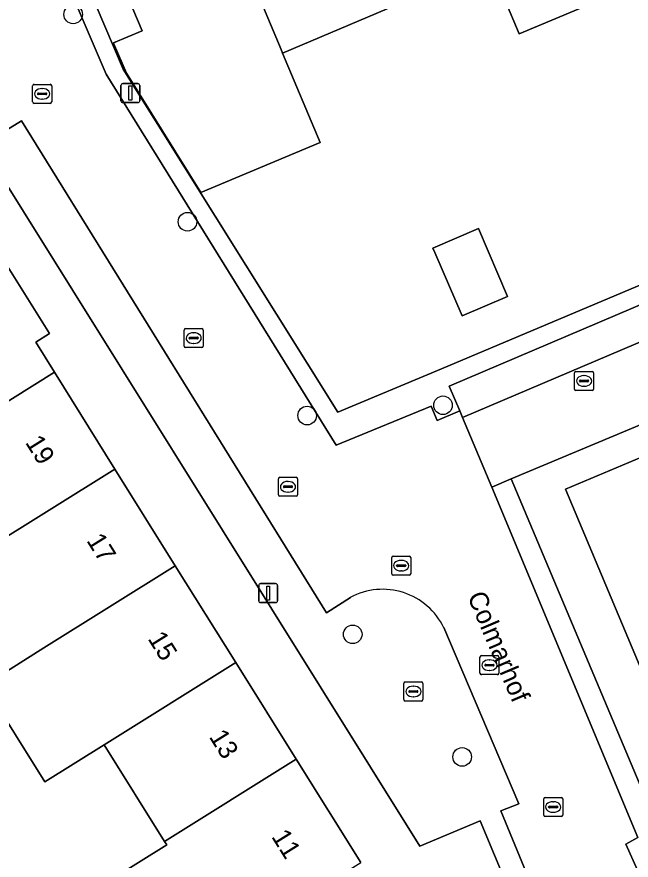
# Model space of a CAD drawing. Extents: x 157767 to 159172, y 387839 to 389425.
# Drawn here: x 158861.16 to 158893.48, y 388142.97 to 388187.33 of the extents above; entities that cross this region are included whole.
import ezdxf

# ---------------------------------------------------------------- set-up
doc = ezdxf.new("R2010")
doc.units = 0
for name, color, linetype in [('IMGEO_Boom', 7, 'Continuous'), ('IMGEO_Erf', 7, 'Continuous'), ('IMGEO_Kolk', 7, 'Continuous'), ('IMGEO_Lichtmast', 7, 'Continuous'), ('IMGEO_Openbare_ruimte_label', 7, 'Continuous'), ('IMGEO_Pand', 7, 'Continuous'), ('IMGEO_Pand_nummerreeks', 7, 'Continuous'), ('IMGEO_Parkeervlak_open', 7, 'Continuous'), ('IMGEO_Rijbaan_lokaal_open', 7, 'Continuous'), ('IMGEO_Rioolput', 7, 'Continuous'), ('IMGEO_Voetpad_open', 7, 'Continuous')]:
    doc.layers.add(name, color=color, linetype=linetype)

msp = doc.modelspace()

# ---------------------------------------------------------------- linework, layer by layer
at = {"layer": 'IMGEO_Boom'}
for centre in [(158864.12, 388187.461), (158870.135, 388176.553), (158883.577, 388166.9), (158876.429, 388166.359), (158878.827, 388154.851), (158884.584, 388148.404)]:
    msp.add_circle(centre, 0.489, dxfattribs=at)
at = {"layer": 'IMGEO_Erf'}
for points in [[(158925.02, 388189.81), (158923.137, 388194.275), (158928.69, 388196.617), (158929.416, 388194.895), (158930.023, 388195.151), (158931.193, 388192.376), (158932.437, 388189.427), (158933.336, 388189.68), (158930.878, 388195.512), (158924.499, 388210.646), (158920.544, 388220.031), (158862.104, 388195.493), (158862.893, 388193.639), (158866.747, 388184.586), (158878.046, 388166.529), (158883.494, 388168.825), (158913.189, 388181.338), (158911.519, 388185.296), (158913.943, 388186.318), (158916.311, 388187.317), (158917.981, 388183.359), (158921.197, 388184.715), (158926.277, 388186.829)], [(158885.44, 388176.196), (158886.975, 388172.629), (158884.581, 388171.599), (158883.146, 388174.933), (158883.046, 388175.166)]]:
    msp.add_lwpolyline(points, close=True, dxfattribs=at)
for points in [[(158880.645, 388187.747), (158875.134, 388185.422), (158877.114, 388180.728), (158870.829, 388178.088), (158866.917, 388184.362), (158866.295, 388185.821), (158866.235, 388185.962), (158867.752, 388186.602), (158866.144, 388190.415)], [(158893.157, 388188.789), (158887.59, 388186.441), (158886.073, 388190.037)], [(158899.188, 388112.326), (158885.534, 388145.037), (158882.366, 388143.71), (158856.305, 388185.398), (158855.965, 388185.942), (158854.016, 388186.593), (158852.533, 388185.971), (158829.479, 388176.293)], [(158935.912, 388183.417), (158887.168, 388163.025), (158895.437, 388143.373)], [(158860.686, 388174.183), (158862.878, 388170.674), (158862.146, 388170.217), (158863.133, 388168.637), (158866.312, 388163.548), (158869.491, 388158.459), (158872.67, 388153.37), (158875.849, 388148.282), (158879.246, 388142.843)], [(158894.043, 388152.934), (158890.015, 388162.484), (158895.679, 388164.873)], [(158866.199, 388142.002), (158869.041, 388143.776), (158868.928, 388143.957), (158865.749, 388149.046), (158862.62, 388147.091), (158859.44, 388152.179)]]:
    msp.add_lwpolyline(points, dxfattribs=at)
at = {"layer": 'IMGEO_Kolk'}
for p, q in [((158861.988, 388182.856), (158861.988, 388183.708)), ((158862.063, 388183.782), (158862.915, 388183.782)), ((158862.476, 388183.562), (158862.501, 388183.562)), ((158862.989, 388183.708), (158862.989, 388182.856)), ((158862.247, 388183.276), (158862.247, 388183.288)), ((158862.685, 388183.239), (158862.287, 388183.239)), ((158862.29, 388183.325), (158862.688, 388183.325)), ((158862.731, 388183.288), (158862.731, 388183.276)), ((158862.915, 388182.782), (158862.063, 388182.782)), ((158862.499, 388183.002), (158862.474, 388183.002)), ((158869.96, 388170.007), (158869.96, 388170.859)), ((158870.035, 388170.933), (158870.887, 388170.933)), ((158870.448, 388170.713), (158870.473, 388170.713)), ((158870.961, 388170.859), (158870.961, 388170.007)), ((158870.219, 388170.427), (158870.219, 388170.439)), ((158870.657, 388170.39), (158870.259, 388170.39)), ((158870.262, 388170.476), (158870.66, 388170.476)), ((158870.703, 388170.439), (158870.703, 388170.427)), ((158870.887, 388169.933), (158870.035, 388169.933)), ((158870.471, 388170.153), (158870.446, 388170.153)), ((158890.498, 388167.753), (158890.498, 388168.605)), ((158890.573, 388168.679), (158891.425, 388168.679)), ((158891.499, 388168.605), (158891.499, 388167.753)), ((158890.757, 388168.173), (158890.757, 388168.185)), ((158891.195, 388168.136), (158890.797, 388168.136)), ((158890.8, 388168.222), (158891.198, 388168.222)), ((158890.986, 388168.459), (158891.011, 388168.459)), ((158891.241, 388168.185), (158891.241, 388168.173)), ((158891.425, 388167.679), (158890.573, 388167.679)), ((158891.009, 388167.899), (158890.984, 388167.899)), ((158880.879, 388158.038), (158880.879, 388158.89)), ((158880.954, 388158.964), (158881.806, 388158.964)), ((158881.367, 388158.744), (158881.392, 388158.744)), ((158881.88, 388158.89), (158881.88, 388158.038)), ((158881.138, 388158.458), (158881.138, 388158.47)), ((158881.576, 388158.421), (158881.178, 388158.421)), ((158881.181, 388158.507), (158881.579, 388158.507)), ((158881.622, 388158.47), (158881.622, 388158.458)), ((158881.806, 388157.964), (158880.954, 388157.964)), ((158881.39, 388158.184), (158881.365, 388158.184)), ((158888.875, 388145.342), (158888.875, 388146.194)), ((158888.95, 388146.268), (158889.802, 388146.268)), ((158889.363, 388146.048), (158889.388, 388146.048)), ((158889.876, 388146.194), (158889.876, 388145.342)), ((158889.134, 388145.762), (158889.134, 388145.774)), ((158889.572, 388145.725), (158889.174, 388145.725)), ((158889.177, 388145.811), (158889.575, 388145.811)), ((158889.386, 388145.488), (158889.361, 388145.488)), ((158889.618, 388145.774), (158889.618, 388145.762)), ((158889.802, 388145.268), (158888.95, 388145.268))]:
    msp.add_line(p, q, dxfattribs=at)
for points in [[(158861.988, 388182.856), (158861.988, 388183.708)], [(158862.063, 388183.782), (158862.915, 388183.782)], [(158862.989, 388183.708), (158862.989, 388182.856)], [(158862.915, 388182.782), (158862.063, 388182.782)], [(158869.96, 388170.007), (158869.96, 388170.859)], [(158870.035, 388170.933), (158870.887, 388170.933)], [(158870.961, 388170.859), (158870.961, 388170.007)], [(158870.887, 388169.933), (158870.035, 388169.933)], [(158890.498, 388167.753), (158890.498, 388168.605)], [(158890.573, 388168.679), (158891.425, 388168.679)], [(158891.499, 388168.605), (158891.499, 388167.753)], [(158891.425, 388167.679), (158890.573, 388167.679)], [(158880.879, 388158.038), (158880.879, 388158.89)], [(158880.954, 388158.964), (158881.806, 388158.964)], [(158881.88, 388158.89), (158881.88, 388158.038)], [(158881.806, 388157.964), (158880.954, 388157.964)], [(158888.875, 388145.342), (158888.875, 388146.194)], [(158888.95, 388146.268), (158889.802, 388146.268)], [(158889.876, 388146.194), (158889.876, 388145.342)], [(158889.802, 388145.268), (158888.95, 388145.268)]]:
    msp.add_lwpolyline(points, dxfattribs=at)
for centre, radius, start, end in [((158862.065, 388183.706), 0.0765, 91.552, 178.448), ((158862.065, 388183.706), 0.0765, 91.552, 178.448), ((158862.913, 388183.706), 0.0765, 1.552, 88.448), ((158862.913, 388183.706), 0.0765, 1.552, 88.448), ((158862.287, 388183.285), 0.0403, 85.8775, 175.7526), ((158862.284, 388183.275), 0.0366, 178.938, 274.7102), ((158862.688, 388183.282), 0.043, 264.8664, 352.4533), ((158862.692, 388183.287), 0.0386, 1.7309, 96.639), ((158862.065, 388182.858), 0.0765, 181.552, 268.448), ((158862.065, 388182.858), 0.0765, 181.552, 268.448), ((158862.913, 388182.858), 0.0765, 271.552, 358.448), ((158862.913, 388182.858), 0.0765, 271.552, 358.448), ((158870.037, 388170.857), 0.0765, 91.552, 178.448), ((158870.037, 388170.857), 0.0765, 91.552, 178.448), ((158870.885, 388170.857), 0.0765, 1.552, 88.448), ((158870.885, 388170.857), 0.0765, 1.552, 88.448), ((158870.259, 388170.436), 0.0403, 85.8775, 175.7526), ((158870.256, 388170.426), 0.0366, 178.938, 274.7102), ((158870.66, 388170.433), 0.043, 264.8664, 352.4533), ((158870.664, 388170.438), 0.0386, 1.7309, 96.639), ((158870.037, 388170.009), 0.0765, 181.552, 268.448), ((158870.037, 388170.009), 0.0765, 181.552, 268.448), ((158870.885, 388170.009), 0.0765, 271.552, 358.448), ((158870.885, 388170.009), 0.0765, 271.552, 358.448), ((158890.575, 388168.603), 0.0765, 91.552, 178.448), ((158890.575, 388168.603), 0.0765, 91.552, 178.448), ((158891.423, 388168.603), 0.0765, 1.552, 88.448), ((158891.423, 388168.603), 0.0765, 1.552, 88.448), ((158890.797, 388168.182), 0.0403, 85.8775, 175.7526), ((158890.794, 388168.172), 0.0366, 178.938, 274.7102), ((158891.198, 388168.179), 0.043, 264.8664, 352.4533), ((158891.202, 388168.184), 0.0386, 1.7309, 96.639), ((158890.575, 388167.755), 0.0765, 181.552, 268.448), ((158890.575, 388167.755), 0.0765, 181.552, 268.448), ((158891.423, 388167.755), 0.0765, 271.552, 358.448), ((158891.423, 388167.755), 0.0765, 271.552, 358.448), ((158880.956, 388158.888), 0.0765, 91.552, 178.448), ((158880.956, 388158.888), 0.0765, 91.552, 178.448), ((158881.804, 388158.888), 0.0765, 1.552, 88.448), ((158881.804, 388158.888), 0.0765, 1.552, 88.448), ((158881.178, 388158.467), 0.0403, 85.8775, 175.7526), ((158881.175, 388158.457), 0.0366, 178.938, 274.7102), ((158881.579, 388158.464), 0.043, 264.8664, 352.4533), ((158881.583, 388158.469), 0.0386, 1.7309, 96.639), ((158880.956, 388158.04), 0.0765, 181.552, 268.448), ((158880.956, 388158.04), 0.0765, 181.552, 268.448), ((158881.804, 388158.04), 0.0765, 271.552, 358.448), ((158881.804, 388158.04), 0.0765, 271.552, 358.448), ((158888.952, 388146.192), 0.0765, 91.552, 178.448), ((158888.952, 388146.192), 0.0765, 91.552, 178.448), ((158889.8, 388146.192), 0.0765, 1.552, 88.448), ((158889.8, 388146.192), 0.0765, 1.552, 88.448), ((158889.174, 388145.771), 0.0403, 85.8775, 175.7526), ((158889.171, 388145.761), 0.0366, 178.938, 274.7102), ((158889.575, 388145.768), 0.043, 264.8664, 352.4533), ((158889.579, 388145.773), 0.0386, 1.7309, 96.639), ((158888.952, 388145.344), 0.0765, 181.552, 268.448), ((158888.952, 388145.344), 0.0765, 181.552, 268.448), ((158889.8, 388145.344), 0.0765, 271.552, 358.448), ((158889.8, 388145.344), 0.0765, 271.552, 358.448)]:
    msp.add_arc(centre, radius, start, end, dxfattribs=at)
for centre, major_axis, ratio, start_param, end_param in [((158862.475, 388183.282), (-0.387, 0.002), 0.722429, 4.712389, 7.853982), ((158862.5, 388183.282), (-0.39, 0.002), 0.717154, 1.570796, 4.712389), ((158870.447, 388170.433), (-0.387, 0.002), 0.722429, 4.712389, 7.853982), ((158870.472, 388170.433), (-0.39, 0.002), 0.717154, 1.570796, 4.712389), ((158890.985, 388168.179), (-0.387, 0.002), 0.722429, 4.712389, 7.853982), ((158891.01, 388168.179), (-0.39, 0.002), 0.717154, 1.570796, 4.712389), ((158881.366, 388158.464), (-0.387, 0.002), 0.722429, 4.712389, 7.853982), ((158881.391, 388158.464), (-0.39, 0.002), 0.717154, 1.570796, 4.712389), ((158889.362, 388145.768), (-0.387, 0.002), 0.722429, 4.712389, 7.853982), ((158889.387, 388145.768), (-0.39, 0.002), 0.717154, 1.570796, 4.712389)]:
    msp.add_ellipse(centre, major_axis=major_axis, ratio=ratio, start_param=start_param, end_param=end_param, dxfattribs=at)
at = {"layer": 'IMGEO_Lichtmast'}
for p, q in [((158866.634, 388182.922), (158866.634, 388183.722)), ((158866.634, 388183.722), (158866.634, 388182.922)), ((158866.734, 388183.822), (158867.524, 388183.822)), ((158867.524, 388183.822), (158866.734, 388183.822)), ((158867.624, 388183.722), (158867.624, 388182.922)), ((158867.624, 388182.922), (158867.624, 388183.722)), ((158867.524, 388182.822), (158866.734, 388182.822)), ((158866.734, 388182.822), (158867.524, 388182.822)), ((158873.882, 388156.618), (158873.882, 388157.418)), ((158873.882, 388157.418), (158873.882, 388156.618)), ((158873.982, 388157.518), (158874.772, 388157.518)), ((158874.772, 388157.518), (158873.982, 388157.518)), ((158874.872, 388157.418), (158874.872, 388156.618)), ((158874.872, 388156.618), (158874.872, 388157.418)), ((158874.772, 388156.518), (158873.982, 388156.518)), ((158873.982, 388156.518), (158874.772, 388156.518))]:
    msp.add_line(p, q, dxfattribs=at)
for points in [[(158867.054, 388183.697), (158867.204, 388183.697), (158867.204, 388182.947), (158867.054, 388182.947), (158867.054, 388183.697)], [(158874.302, 388157.393), (158874.452, 388157.393), (158874.452, 388156.643), (158874.302, 388156.643), (158874.302, 388157.393)]]:
    msp.add_lwpolyline(points, dxfattribs=at)
for centre, start, end in [((158866.734, 388183.722), 90, 180), ((158866.734, 388183.722), 90, 180), ((158867.524, 388183.722), 0, 90), ((158867.524, 388183.722), 360, 90), ((158866.734, 388182.922), 180, 270), ((158866.734, 388182.922), 180, 270), ((158867.524, 388182.922), 270, 0), ((158867.524, 388182.922), 270, 0), ((158873.982, 388157.418), 90, 180), ((158873.982, 388157.418), 90, 180), ((158874.772, 388157.418), 0, 90), ((158874.772, 388157.418), 360, 90), ((158873.982, 388156.618), 180, 270), ((158873.982, 388156.618), 180, 270), ((158874.772, 388156.618), 270, 0), ((158874.772, 388156.618), 270, 0)]:
    msp.add_arc(centre, 0.1, start, end, dxfattribs=at)
at = {"layer": 'IMGEO_Pand'}
for points in [[(158888.601, 388199.889), (158884.932, 388198.341), (158883.056, 388197.55), (158886.178, 388190.081), (158886.073, 388190.037), (158887.59, 388186.441), (158893.157, 388188.789), (158891.64, 388192.385), (158891.72, 388192.419)], [(158875.134, 388185.422), (158880.645, 388187.747), (158880.574, 388187.92), (158877.519, 388195.214), (158874.031, 388193.743), (158871.742, 388199.169), (158869.736, 388198.323), (158871.942, 388193.052), (158875.06, 388185.607)], [(158871.942, 388193.052), (158869.736, 388198.323), (158867.55, 388197.401), (158869.839, 388191.974), (158866.144, 388190.415), (158867.752, 388186.602), (158866.235, 388185.962), (158866.295, 388185.821), (158866.917, 388184.362), (158870.829, 388178.088), (158877.114, 388180.728), (158875.134, 388185.422), (158875.06, 388185.607)], [(158885.44, 388176.196), (158883.046, 388175.166), (158883.146, 388174.933), (158884.581, 388171.599), (158886.975, 388172.629)], [(158860.686, 388174.183), (158848.411, 388166.513), (158849.882, 388164.156), (158852.304, 388165.669), (158854.011, 388162.937), (158856.212, 388164.312), (158863.133, 388168.637), (158862.146, 388170.217), (158862.878, 388170.674)], [(158866.312, 388163.548), (158863.133, 388168.637), (158856.212, 388164.312), (158859.391, 388159.224)], [(158899.706, 388155.323), (158895.679, 388164.873), (158890.015, 388162.484), (158894.043, 388152.934), (158894.384, 388153.078), (158894.008, 388153.972), (158896.11, 388154.856), (158896.485, 388153.964)], [(158869.491, 388158.459), (158866.312, 388163.548), (158859.391, 388159.224), (158857.081, 388157.781), (158858.744, 388155.12), (158860.261, 388152.692), (158862.57, 388154.135)], [(158869.491, 388158.459), (158862.57, 388154.135), (158860.261, 388152.692), (158859.44, 388152.179), (158862.62, 388147.091), (158865.749, 388149.046), (158872.67, 388153.37)], [(158865.749, 388149.046), (158868.928, 388143.957), (158875.849, 388148.282), (158872.67, 388153.37)], [(158868.928, 388143.957), (158869.041, 388143.776), (158866.199, 388142.002), (158870.051, 388135.836), (158873.224, 388137.82), (158872.657, 388138.727), (158875.006, 388140.194), (158879.246, 388142.843), (158875.849, 388148.282)]]:
    msp.add_lwpolyline(points, close=True, dxfattribs=at)
at = {"layer": 'IMGEO_Parkeervlak_open'}
msp.add_lwpolyline([(158884.607, 388166.263), (158909.272, 388176.746), (158908.57, 388178.403), (158883.896, 388167.906), (158884.461, 388166.613)], close=True, dxfattribs=at)
at = {"layer": 'IMGEO_Rijbaan_lokaal_open'}
for points in [[(158932.437, 388189.427), (158926.277, 388186.829), (158921.197, 388184.715), (158917.981, 388183.359), (158915.647, 388182.375), (158913.189, 388181.338), (158883.494, 388168.825), (158878.046, 388166.529), (158866.747, 388184.586), (158862.893, 388193.639)], [(158863.651, 388189.495), (158865.858, 388184.316), (158877.965, 388164.8), (158882.956, 388166.846), (158883.272, 388166.106), (158884.461, 388166.613), (158883.896, 388167.906), (158908.57, 388178.403), (158909.272, 388176.746), (158884.607, 388166.263), (158886.139, 388162.594), (158887.168, 388163.025), (158935.912, 388183.417), (158933.336, 388189.68)], [(158883.619, 388155.202), (158887.563, 388145.935), (158886.614, 388145.566), (158891.198, 388134.449), (158892.048, 388134.789), (158896.832, 388123.441), (158896.022, 388123.072), (158900.257, 388112.735), (158904.235, 388114.372), (158903.356, 388116.731), (158905.015, 388117.459), (158896.106, 388138.55), (158895.646, 388138.344), (158893.199, 388143.813), (158893.829, 388144.172), (158886.139, 388162.594), (158884.607, 388166.263), (158884.461, 388166.613), (158883.272, 388166.106), (158882.956, 388166.846), (158877.965, 388164.8), (158865.858, 388184.316), (158863.651, 388189.495)], [(158861.892, 388188.966), (158857.294, 388186.021), (158860.341, 388181.222), (158861.401, 388181.861), (158877.452, 388155.986), (158878.702, 388156.794)]]:
    msp.add_lwpolyline(points, dxfattribs=at)
msp.add_arc((158880.397, 388153.641), 3.58, 25.8467, 118.272, dxfattribs=at)
at = {"layer": 'IMGEO_Rioolput'}
for p, q in [((158874.92, 388162.186), (158874.92, 388163.038)), ((158874.995, 388163.112), (158875.847, 388163.112)), ((158875.408, 388162.892), (158875.433, 388162.892)), ((158875.921, 388163.038), (158875.921, 388162.186)), ((158875.179, 388162.606), (158875.179, 388162.618)), ((158875.617, 388162.569), (158875.219, 388162.569)), ((158875.222, 388162.655), (158875.62, 388162.655)), ((158875.431, 388162.332), (158875.406, 388162.332)), ((158875.663, 388162.618), (158875.663, 388162.606)), ((158875.847, 388162.112), (158874.995, 388162.112)), ((158885.521, 388152.804), (158885.521, 388153.656)), ((158885.596, 388153.73), (158886.448, 388153.73)), ((158886.009, 388153.51), (158886.034, 388153.51)), ((158886.522, 388153.656), (158886.522, 388152.804)), ((158885.78, 388153.224), (158885.78, 388153.236)), ((158886.218, 388153.187), (158885.82, 388153.187)), ((158885.823, 388153.273), (158886.221, 388153.273)), ((158886.032, 388152.95), (158886.007, 388152.95)), ((158886.264, 388153.236), (158886.264, 388153.224)), ((158886.448, 388152.73), (158885.596, 388152.73)), ((158881.519, 388151.418), (158881.519, 388152.27)), ((158881.594, 388152.344), (158882.446, 388152.344)), ((158882.007, 388152.124), (158882.032, 388152.124)), ((158882.52, 388152.27), (158882.52, 388151.418)), ((158881.778, 388151.838), (158881.778, 388151.85)), ((158882.216, 388151.801), (158881.818, 388151.801)), ((158881.821, 388151.887), (158882.219, 388151.887)), ((158882.262, 388151.85), (158882.262, 388151.838)), ((158882.446, 388151.344), (158881.594, 388151.344)), ((158882.03, 388151.564), (158882.005, 388151.564))]:
    msp.add_line(p, q, dxfattribs=at)
for points in [[(158874.92, 388162.186), (158874.92, 388163.038)], [(158874.995, 388163.112), (158875.847, 388163.112)], [(158875.921, 388163.038), (158875.921, 388162.186)], [(158875.847, 388162.112), (158874.995, 388162.112)], [(158885.521, 388152.804), (158885.521, 388153.656)], [(158885.596, 388153.73), (158886.448, 388153.73)], [(158886.522, 388153.656), (158886.522, 388152.804)], [(158886.448, 388152.73), (158885.596, 388152.73)], [(158881.519, 388151.418), (158881.519, 388152.27)], [(158881.594, 388152.344), (158882.446, 388152.344)], [(158882.52, 388152.27), (158882.52, 388151.418)], [(158882.446, 388151.344), (158881.594, 388151.344)]]:
    msp.add_lwpolyline(points, dxfattribs=at)
for centre, radius, start, end in [((158874.997, 388163.036), 0.0765, 91.552, 178.448), ((158874.997, 388163.036), 0.0765, 91.552, 178.448), ((158875.845, 388163.036), 0.0765, 1.552, 88.448), ((158875.845, 388163.036), 0.0765, 1.552, 88.448), ((158875.219, 388162.615), 0.0403, 85.8775, 175.7526), ((158875.216, 388162.605), 0.0366, 178.938, 274.7102), ((158875.62, 388162.612), 0.043, 264.8664, 352.4533), ((158875.624, 388162.617), 0.0386, 1.7309, 96.639), ((158874.997, 388162.188), 0.0765, 181.552, 268.448), ((158874.997, 388162.188), 0.0765, 181.552, 268.448), ((158875.845, 388162.188), 0.0765, 271.552, 358.448), ((158875.845, 388162.188), 0.0765, 271.552, 358.448), ((158885.598, 388153.654), 0.0765, 91.552, 178.448), ((158885.598, 388153.654), 0.0765, 91.552, 178.448), ((158886.446, 388153.654), 0.0765, 1.552, 88.448), ((158886.446, 388153.654), 0.0765, 1.552, 88.448), ((158885.82, 388153.233), 0.0403, 85.8775, 175.7526), ((158885.817, 388153.223), 0.0366, 178.938, 274.7102), ((158886.221, 388153.23), 0.043, 264.8664, 352.4533), ((158886.225, 388153.235), 0.0386, 1.7309, 96.639), ((158885.598, 388152.806), 0.0765, 181.552, 268.448), ((158885.598, 388152.806), 0.0765, 181.552, 268.448), ((158886.446, 388152.806), 0.0765, 271.552, 358.448), ((158886.446, 388152.806), 0.0765, 271.552, 358.448), ((158881.596, 388152.268), 0.0765, 91.552, 178.448), ((158881.596, 388152.268), 0.0765, 91.552, 178.448), ((158882.444, 388152.268), 0.0765, 1.552, 88.448), ((158882.444, 388152.268), 0.0765, 1.552, 88.448), ((158881.818, 388151.847), 0.0403, 85.8775, 175.7526), ((158881.815, 388151.837), 0.0366, 178.938, 274.7102), ((158882.219, 388151.844), 0.043, 264.8664, 352.4533), ((158882.223, 388151.849), 0.0386, 1.7309, 96.639), ((158881.596, 388151.42), 0.0765, 181.552, 268.448), ((158881.596, 388151.42), 0.0765, 181.552, 268.448), ((158882.444, 388151.42), 0.0765, 271.552, 358.448), ((158882.444, 388151.42), 0.0765, 271.552, 358.448)]:
    msp.add_arc(centre, radius, start, end, dxfattribs=at)
for centre, major_axis, ratio, start_param, end_param in [((158875.407, 388162.612), (-0.387, 0.002), 0.722429, 4.712389, 7.853982), ((158875.432, 388162.612), (-0.39, 0.002), 0.717154, 1.570796, 4.712389), ((158886.008, 388153.23), (-0.387, 0.002), 0.722429, 4.712389, 7.853982), ((158886.033, 388153.23), (-0.39, 0.002), 0.717154, 1.570796, 4.712389), ((158882.006, 388151.844), (-0.387, 0.002), 0.722429, 4.712389, 7.853982), ((158882.031, 388151.844), (-0.39, 0.002), 0.717154, 1.570796, 4.712389)]:
    msp.add_ellipse(centre, major_axis=major_axis, ratio=ratio, start_param=start_param, end_param=end_param, dxfattribs=at)
at = {"layer": 'IMGEO_Voetpad_open'}
for points in [[(158878.702, 388156.794), (158877.452, 388155.986), (158861.401, 388181.861), (158860.341, 388181.222), (158857.294, 388186.021), (158861.892, 388188.966)], [(158851.348, 388188.842), (158852.035, 388187.211), (158852.533, 388185.971), (158854.016, 388186.593), (158855.965, 388185.942), (158856.305, 388185.398), (158882.366, 388143.71), (158885.534, 388145.037), (158899.188, 388112.326), (158900.257, 388112.735), (158896.022, 388123.072), (158896.832, 388123.441), (158892.048, 388134.789), (158891.198, 388134.449), (158886.614, 388145.566), (158887.563, 388145.935), (158883.619, 388155.202)]]:
    msp.add_lwpolyline(points, dxfattribs=at)
msp.add_lwpolyline([(158887.168, 388163.025), (158886.139, 388162.594), (158893.829, 388144.172), (158893.199, 388143.813), (158895.646, 388138.344), (158896.106, 388138.55), (158905.015, 388117.459), (158903.356, 388116.731), (158904.235, 388114.372), (158907.126, 388115.595), (158902.018, 388127.735), (158895.992, 388142.055), (158895.437, 388143.373)], close=True, dxfattribs=at)
msp.add_arc((158880.397, 388153.641), 3.58, 25.8467, 118.272, dxfattribs=at)

# ---------------------------------------------------------------- texts
at = {"layer": 'IMGEO_Openbare_ruimte_label'}
msp.add_text('Colmarhof', height=1, rotation=293.0782, dxfattribs=at).set_placement((158884.842, 388156.855))
at = {"layer": 'IMGEO_Pand_nummerreeks'}
for s, rotation, p in [('19', 301.9922, (158861.573, 388164.943)), ('17', 301.9938, (158864.795, 388159.784)), ('15', 301.9938, (158868.018, 388154.625)), ('13', 301.9922, (158871.241, 388149.467)), ('11', 301.9922, (158874.524, 388144.211))]:
    msp.add_text(s, height=1, rotation=rotation, dxfattribs=at).set_placement(p)

doc.saveas('drawing.dxf')
